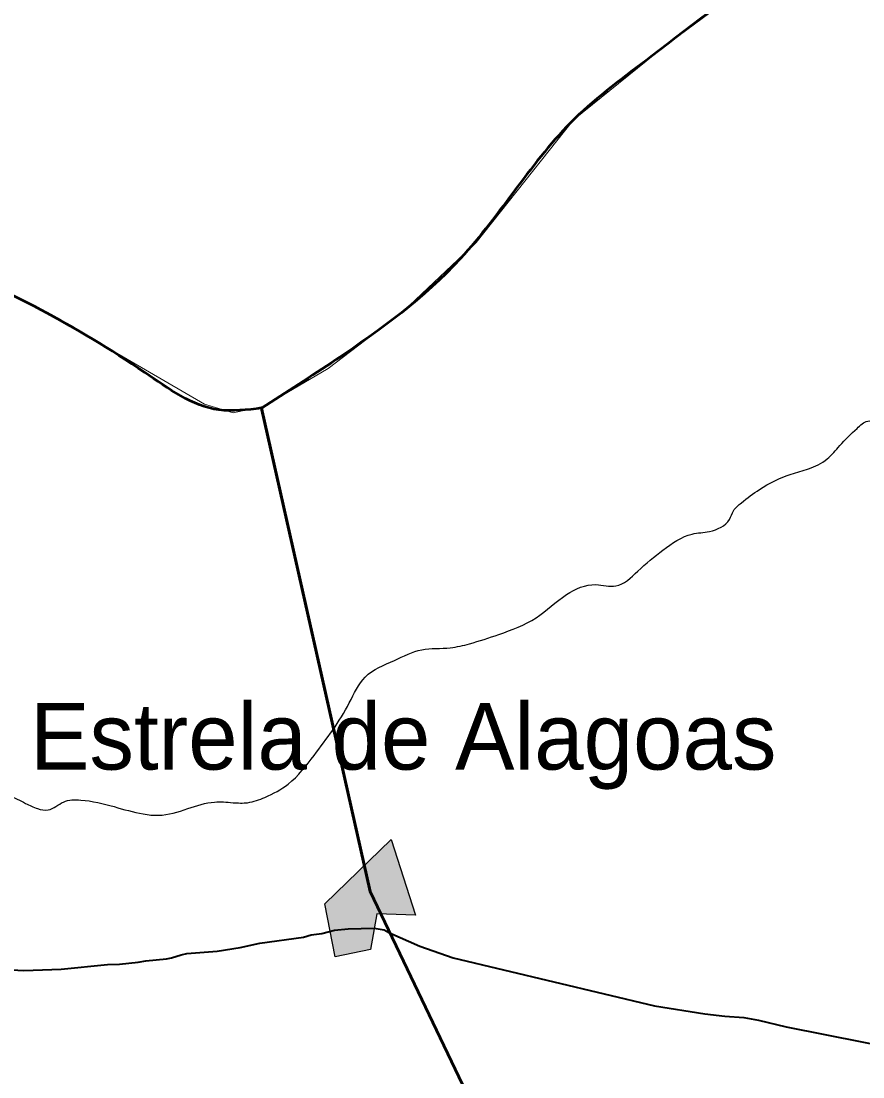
# Model space of a CAD drawing. Extents: x -1643653 to 4543381, y 1624270 to 13878484.
# Drawn here: x 742071 to 748402, y 8960573 to 8968515 of the extents above; entities that cross this region are included whole.
import ezdxf

# ---------------------------------------------------------------- set-up
doc = ezdxf.new("R2010")
doc.units = 0
doc.header["$LTSCALE"] = 200
for name, color, linetype, lineweight in [('12', 7, 'Continuous', 25), ('21', 7, 'Continuous', 25), ('24', 7, 'Continuous', 25), ('27', 7, 'Continuous', 13), ('28', 7, 'Continuous', 53), ('60', 7, 'Continuous', 13)]:
    doc.layers.add(name, color=color, linetype=linetype, lineweight=lineweight)
doc.layers.add('41', color=7, linetype='Continuous')

msp = doc.modelspace()

# ---------------------------------------------------------------- hatches: boundary and pattern name
at = {"layer": '21'}
msp.add_hatch(color=256, dxfattribs=at).paths.add_polyline_path([(744356.4, 8961874.7), (744853, 8962358.3), (745037.2, 8961789.1), (744746.3, 8961798.3), (744699.8, 8961530.9), (744432.2, 8961475.3)])

# ---------------------------------------------------------------- linework, layer by layer
at = {"layer": '12', "lineweight": 40}
for points in [[(742000.8, 8961377.5), (742091.8, 8961374.1), (742371.4, 8961382.9), (742720, 8961418.4), (742810.6, 8961420), (742952.1, 8961435.7), (743009.9, 8961446.4), (743164.6, 8961460), (743203.2, 8961467.8), (743274.7, 8961491.9), (743316.6, 8961501.9), (743544.7, 8961517.5), (743717.5, 8961546.2), (743866.4, 8961577.5), (744193.8, 8961624.7), (744252.3, 8961640.7), (744332.2, 8961650.4), (744428, 8961675.8), (744532, 8961687.5), (744726.7, 8961691.6), (744800.4, 8961679.5), (744837.6, 8961659.2), (745069.5, 8961555.1), (745320.6, 8961468.1), (746835.1, 8961107.2)], [(746835.1, 8961107.2), (747212.1, 8961045.9), (747363, 8961029.3), (747506.6, 8961018.9), (747617.2, 8960998.5), (747824.8, 8960950.1)], [(747824.8, 8960950.1), (748696.8, 8960775.7)]]:
    msp.add_lwpolyline(points, dxfattribs=at)
at = {"layer": '21'}
msp.add_lwpolyline([(744356.4, 8961874.7), (744853, 8962358.3), (745037.2, 8961789.1), (744746.3, 8961798.3), (744699.8, 8961530.9), (744432.2, 8961475.3)], close=True, dxfattribs=at)
at = {"layer": '24'}
for points in [[(748358.1, 8965451.5), (748438.1, 8965506.5), (748563, 8965506.5), (748723, 8965636.5), (748857.9, 8965706.6), (748967.9, 8965706.6), (749077.8, 8965666.6), (749232.8, 8965631.5), (749457.7, 8965626.5), (749682.7, 8965621.5), (749822.6, 8965661.6), (750112, 8965657.9)], [(738367.7, 8959924.4), (738437.2, 8960071.1), (738471.9, 8960121.3), (738537.5, 8960171.6), (738630.2, 8960202.5), (738765.3, 8960248.8), (738950.5, 8960322.2), (739124.2, 8960357), (739313.4, 8960368.5), (739359.7, 8960368.5), (739506.3, 8960291.3), (739610.6, 8960229.5), (739660.8, 8960198.6), (739703.2, 8960210.2), (739761.1, 8960275.8), (739826.7, 8960310.6), (739919.4, 8960314.5), (740031.3, 8960372.4), (740096.9, 8960453.5), (740178, 8960523), (740239.7, 8960542.3), (740340.1, 8960557.8), (740509.9, 8960496), (740648.9, 8960465.1), (740753.1, 8960465.1), (740865, 8960488.3), (740926.8, 8960519.2), (741135.2, 8960677.5), (741193.1, 8960747.1), (741278, 8960812.7), (741293.5, 8960851.3), (741300.5, 8960850.1), (741255.5, 8960925.1), (741195.5, 8961035.2), (741220.5, 8961105.2), (741225.5, 8961275.2), (741235.5, 8961375.3), (741255.5, 8961460.3), (741305.5, 8961510.3), (741355.4, 8961545.3), (741395.4, 8961605.3), (741440.4, 8961675.3), (741500.4, 8961730.4), (741545.4, 8961795.4), (741540.4, 8961925.4), (741555.4, 8962015.5), (741660.3, 8962135.5), (741690.3, 8962305.5), (741680.3, 8962425.6), (741700.3, 8962620.6), (741780.3, 8962700.7), (741975.2, 8962690.7), (742105.2, 8962630.6), (742195.2, 8962590.6), (742275.1, 8962580.6), (742390.1, 8962640.6), (742520.1, 8962655.6), (742770, 8962605.6), (742989.9, 8962550.6), (743104.8, 8962540.6), (743324.8, 8962590.6), (743524.7, 8962640.6), (743664.7, 8962635.6), (743774.6, 8962635.6), (743904.6, 8962675.7), (744079.5, 8962775.7), (744274.5, 8962990.7), (744539.4, 8963385.9), (744659.3, 8963580.9), (744879.3, 8963706), (745084.2, 8963786), (745299.1, 8963801), (745444.1, 8963831), (745664, 8963901), (745943.9, 8964026.1), (746173.8, 8964201.1), (746393.8, 8964276.1), (746543.7, 8964266.1), (746708.6, 8964376.2), (746898.6, 8964536.2), (747118.5, 8964656.2), (747248.5, 8964676.2), (747398.4, 8964766.3), (747428.4, 8964831.3), (747488.4, 8964891.3), (747623.3, 8964991.3), (747863.3, 8965106.4), (747993.2, 8965146.4), (748133.2, 8965221.4), (748228.1, 8965321.5), (748358.1, 8965451.5)]]:
    msp.add_spline(points, degree=3, dxfattribs=at)
at = {"layer": '27'}
msp.add_lwpolyline([(736100.9, 8967371.2), (737994.5, 8967437.7), (739190.5, 8967338), (740353.2, 8967072.1), (741316.6, 8966739.7), (742180.3, 8966374.1), (743451, 8965634.6), (743667, 8965568.1), (743899.5, 8965617.9), (744381.2, 8965900.5), (744946, 8966332.6), (745492.5, 8966849.2), (746226.5, 8967773.2), (746913.8, 8968329.9), (747634.6, 8968862.1)], dxfattribs=at)
at = {"layer": '28'}
for points in [[(746223.3, 8958775.3), (744695.4, 8961966.2), (743876.9, 8965614.3)], [(743879.1, 8965604.4), (744695.4, 8961966.2), (746223.3, 8958775.3)]]:
    msp.add_lwpolyline(points, dxfattribs=at)
for points in [[(753190.3, 8967338.5), (753046.2, 8967700.6), (752518.4, 8968949.1), (752050.8, 8969574.1), (750229.7, 8969581.6), (749056.2, 8969268.5), (747844.5, 8968942.9), (746809, 8968247.7), (746233.2, 8967779.5), (745374, 8966727.6), (744439.9, 8965968.4), (743879.1, 8965604.4)], [(743879.1, 8965604.4), (743559.1, 8965590.5), (743000.3, 8965872.6), (741413.3, 8966731.2), (740701.8, 8967013.8), (739557.2, 8967298.3), (738862.3, 8967422.5)]]:
    msp.add_spline(points, degree=3, dxfattribs=at)
at = {"layer": '60', "lineweight": 25}
msp.add_spline([(814781, 9009175.5), (814787.2, 9009173.4), (814796.9, 9009173.4), (814799.4, 9009172.4), (814805.1, 9009174.5), (814805.6, 9009176.5), (814811.7, 9009179.5), (814811.7, 9009179.5), (814801.5, 9009181), (814790.7, 9009181.5), (814784.1, 9009183.1), (814777.4, 9009185.1), (814778.4, 9009175.5)], degree=3, dxfattribs=at)

# ---------------------------------------------------------------- texts
at = {"layer": '41'}
msp.add_text('Estrela de Alagoas', height=500, dxfattribs=at).set_placement((742139.2, 8962884.6))

doc.saveas('drawing.dxf')
